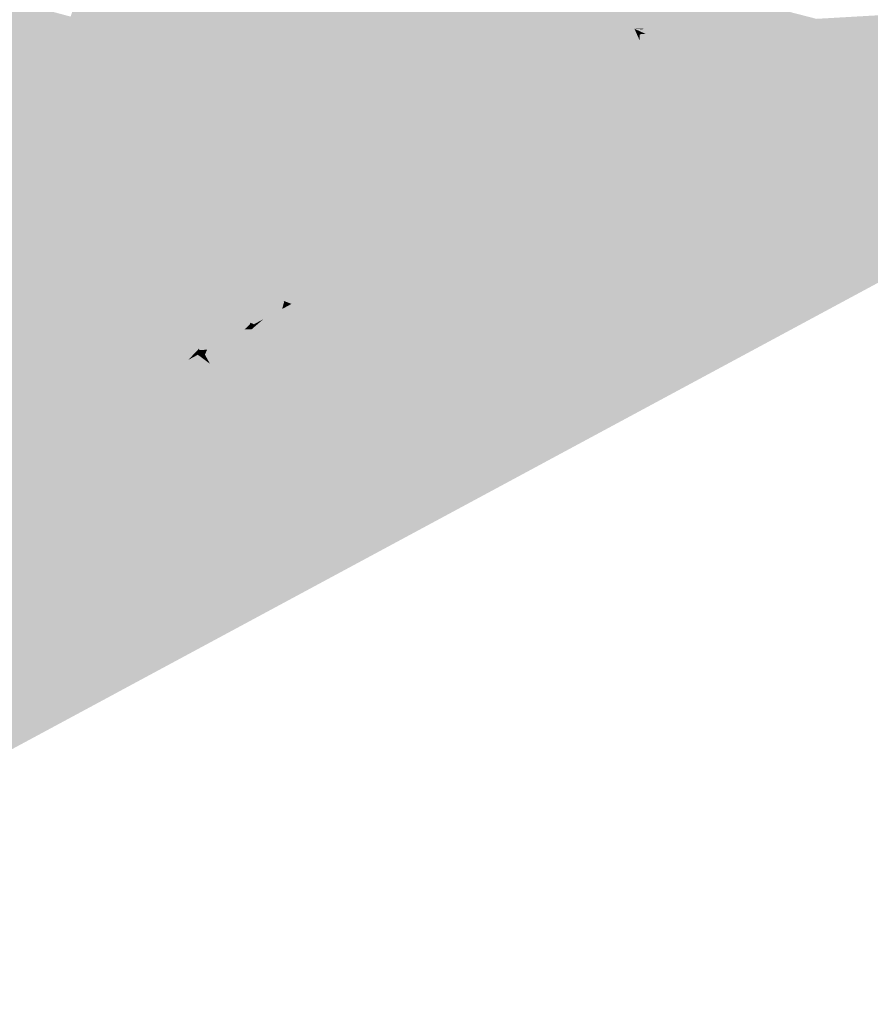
# Model space of a CAD drawing. Header units: metres. Extents: x 164696 to 183842, y 382615 to 387356.
# Tile 885 of 1056: x 182750.98 to 182752.68, y 386660.94 to 386662.9. Entities that reach past the tile are written whole.
import ezdxf

# ---------------------------------------------------------------- set-up
doc = ezdxf.new("R2010")
doc.units = ezdxf.units.M
doc.layers.add('C3D-SURFACE_TINSURFACE', color=7, linetype='Continuous')

msp = doc.modelspace()

# ---------------------------------------------------------------- linework, layer by layer
at = {"layer": 'C3D-SURFACE_TINSURFACE', "color": 11, "linetype": 'Continuous', "lineweight": -3, "true_color": 0xff8585}
for points in [[(182751.6303, 386661.8471), (182754.0441, 386663.1297), (182756.0543, 386664.2445)], [(182751.6303, 386661.8471), (182756.0543, 386664.2445), (182754.8466, 386663.6309)], [(182750.0264, 386660.9357), (182755.1954, 386663.7203), (182754.0441, 386663.1297)], [(182751.6303, 386661.8471), (182754.8466, 386663.6309), (182754.2218, 386663.2937)], [(182751.2576, 386663.4633), (182751.086, 386662.9019), (182751.1009, 386662.8764)], [(182751.2576, 386663.4633), (182751.1009, 386662.8764), (182751.8513, 386663.3169)], [(182751.8513, 386663.3169), (182751.1009, 386662.8764), (182751.1157, 386662.851)], [(182751.8513, 386663.3169), (182751.1157, 386662.851), (182751.8874, 386663.2497)], [(182751.6303, 386661.8471), (182754.2218, 386663.2937), (182752.6136, 386662.4018)], [(182751.1464, 386662.8033), (182751.8874, 386663.2497), (182751.1157, 386662.851)], [(182751.1464, 386662.8033), (182751.9247, 386663.1904), (182751.8874, 386663.2497)], [(182751.1464, 386662.8033), (182751.1834, 386662.7385), (182751.9247, 386663.1904)], [(182751.1834, 386662.7385), (182751.95, 386663.1459), (182751.9247, 386663.1904)], [(182751.1834, 386662.7385), (182751.2093, 386662.6813), (182751.95, 386663.1459)], [(182751.2093, 386662.6813), (182751.966, 386663.1239), (182751.95, 386663.1459)], [(182750.0264, 386660.9357), (182754.0441, 386663.1297), (182751.6303, 386661.8471)], [(182751.2093, 386662.6813), (182751.8949, 386662.8079), (182751.966, 386663.1239)], [(182751.966, 386663.1239), (182751.8949, 386662.8079), (182751.903, 386662.7969)], [(182751.966, 386663.1239), (182751.903, 386662.7969), (182751.982, 386663.1019)], [(182751.982, 386663.1019), (182751.903, 386662.7969), (182751.8914, 386662.6595)], [(182751.982, 386663.1019), (182751.8914, 386662.6595), (182751.9296, 386662.796)], [(182751.982, 386663.1019), (182751.9296, 386662.796), (182751.998, 386663.0799)], [(182751.998, 386663.0799), (182751.9296, 386662.796), (182751.9731, 386662.943)], [(182750.5127, 386663.0565), (182750.4755, 386663.0362), (182751.1009, 386662.8764)], [(182750.5127, 386663.0565), (182751.1009, 386662.8764), (182751.086, 386662.9019)], [(182750.4755, 386663.0362), (182750.265, 386662.4383), (182751.1157, 386662.851)], [(182750.4755, 386663.0362), (182751.1157, 386662.851), (182751.1009, 386662.8764)], [(182752.0402, 386663.036), (182752.2079, 386662.8778), (182752.2259, 386662.8778)], [(182752.0402, 386663.036), (182752.2259, 386662.8778), (182752.0675, 386663.0272)], [(182752.0705, 386662.9868), (182752.2079, 386662.8778), (182752.0402, 386663.036)], [(182752.0705, 386662.9868), (182751.9877, 386662.992), (182752.02, 386662.8239)], [(182752.0705, 386662.9868), (182752.02, 386662.8239), (182751.9975, 386662.6762)], [(182752.0705, 386662.9868), (182751.9975, 386662.6762), (182752.0034, 386662.6654)], [(182752.0705, 386662.9868), (182752.0034, 386662.6654), (182752.0943, 386662.9434)], [(182752.0705, 386662.9868), (182752.0943, 386662.9434), (182752.2079, 386662.8778)], [(182752.0943, 386662.9434), (182752.0034, 386662.6654), (182751.9918, 386662.5829)], [(182752.0943, 386662.9434), (182751.9918, 386662.5829), (182752.0105, 386662.593)], [(182752.0943, 386662.9434), (182752.0105, 386662.593), (182752.1078, 386662.9228)], [(182752.0943, 386662.9434), (182752.1078, 386662.9228), (182752.2079, 386662.8778)], [(182752.1078, 386662.9228), (182752.0105, 386662.593), (182752.0478, 386662.6132)], [(182752.1078, 386662.9228), (182752.0478, 386662.6132), (182752.0571, 386662.6183)], [(182752.1078, 386662.9228), (182752.0571, 386662.6183), (182752.1021, 386662.8504)], [(182752.1078, 386662.9228), (182752.1021, 386662.8504), (182752.1102, 386662.8779)], [(182752.1078, 386662.9228), (182752.1102, 386662.8779), (182752.1143, 386662.8917)], [(182752.1078, 386662.9228), (182752.1143, 386662.8917), (182752.2018, 386662.8523)], [(182752.1078, 386662.9228), (182752.2018, 386662.8523), (182752.2079, 386662.8778)], [(182752.2079, 386662.8778), (182752.2018, 386662.8523), (182752.2068, 386662.8595)], [(182752.2079, 386662.8778), (182752.2068, 386662.8595), (182752.2123, 386662.8507)], [(182752.2079, 386662.8778), (182752.2123, 386662.8507), (182752.2185, 386662.8541)], [(182752.2079, 386662.8778), (182752.2185, 386662.8541), (182752.218, 386662.8656)], [(182752.2079, 386662.8778), (182752.218, 386662.8656), (182752.2217, 386662.8676)], [(182752.2079, 386662.8778), (182752.2217, 386662.8676), (182752.2298, 386662.8676)], [(182752.2079, 386662.8778), (182752.2298, 386662.8676), (182752.2345, 386662.8701)], [(182752.2079, 386662.8778), (182752.2345, 386662.8701), (182752.2329, 386662.8737)], [(182752.2079, 386662.8778), (182752.2329, 386662.8737), (182752.2238, 386662.8766)], [(182752.2079, 386662.8778), (182752.2238, 386662.8766), (182752.2259, 386662.8778)], [(182750.265, 386662.4383), (182750.2912, 386662.3803), (182751.1157, 386662.851)], [(182751.1464, 386662.8033), (182751.1157, 386662.851), (182750.2912, 386662.3803)], [(182751.1464, 386662.8033), (182750.2912, 386662.3803), (182750.3079, 386662.3378)], [(182751.1464, 386662.8033), (182750.3079, 386662.3378), (182751.1834, 386662.7385)], [(182751.2093, 386662.6813), (182751.6922, 386662.5324), (182751.8949, 386662.8079)], [(182750.3079, 386662.3378), (182750.3208, 386662.3077), (182751.1834, 386662.7385)], [(182750.3208, 386662.3077), (182751.2093, 386662.6813), (182751.1834, 386662.7385)], [(182750.3208, 386662.3077), (182750.3337, 386662.2776), (182751.2093, 386662.6813)], [(182751.2093, 386662.6813), (182750.3337, 386662.2776), (182751.0032, 386662.0468)], [(182751.2269, 386662.6422), (182751.2093, 386662.6813), (182751.0032, 386662.0468)], [(182751.2093, 386662.6813), (182751.2269, 386662.6422), (182751.6667, 386662.5081)], [(182751.2093, 386662.6813), (182751.6667, 386662.5081), (182751.6629, 386662.5165)], [(182751.2093, 386662.6813), (182751.6629, 386662.5165), (182751.6922, 386662.5324)], [(182751.2269, 386662.6422), (182751.0032, 386662.0468), (182751.0405, 386662.067)], [(182751.2446, 386662.6031), (182751.2269, 386662.6422), (182751.0405, 386662.067)], [(182751.2269, 386662.6422), (182751.2446, 386662.6031), (182751.5916, 386662.4988)], [(182751.2269, 386662.6422), (182751.5916, 386662.4988), (182751.5861, 386662.511)], [(182751.2269, 386662.6422), (182751.5861, 386662.511), (182751.6667, 386662.5081)], [(182751.6303, 386661.8471), (182751.8577, 386662.2403), (182752.0571, 386662.6183)], [(182751.6303, 386661.8471), (182752.0571, 386662.6183), (182752.0478, 386662.6132)], [(182751.2446, 386662.6031), (182751.0405, 386662.067), (182751.0778, 386662.0872)], [(182751.2623, 386662.5641), (182751.2446, 386662.6031), (182751.0778, 386662.0872)], [(182751.2446, 386662.6031), (182751.2623, 386662.5641), (182751.6745, 386662.4422)], [(182751.2446, 386662.6031), (182751.6745, 386662.4422), (182751.6731, 386662.4455)], [(182751.2446, 386662.6031), (182751.6731, 386662.4455), (182751.5916, 386662.4988)], [(182751.6303, 386661.8471), (182752.0478, 386662.6132), (182752.0105, 386662.593)], [(182751.6303, 386661.8471), (182752.0105, 386662.593), (182751.9918, 386662.5829)], [(182751.6303, 386661.8471), (182751.9918, 386662.5829), (182751.8874, 386662.3913)], [(182751.2623, 386662.5641), (182751.0778, 386662.0872), (182751.1151, 386662.1074)], [(182751.2799, 386662.525), (182751.2623, 386662.5641), (182751.1151, 386662.1074)], [(182751.2623, 386662.5641), (182751.2799, 386662.525), (182751.6418, 386662.4204)], [(182751.2623, 386662.5641), (182751.6418, 386662.4204), (182751.6404, 386662.4237)], [(182751.2623, 386662.5641), (182751.6404, 386662.4237), (182751.6745, 386662.4422)], [(182751.2799, 386662.525), (182751.1151, 386662.1074), (182751.1524, 386662.1277)], [(182751.2937, 386662.4875), (182751.2799, 386662.525), (182751.1524, 386662.1277)], [(182751.2799, 386662.525), (182751.2937, 386662.4875), (182751.6088, 386662.3987)], [(182751.2799, 386662.525), (182751.6088, 386662.3987), (182751.6076, 386662.4019)], [(182751.2799, 386662.525), (182751.6076, 386662.4019), (182751.6418, 386662.4204)], [(182751.2937, 386662.4875), (182751.1524, 386662.1277), (182751.1897, 386662.1479)], [(182751.3072, 386662.4597), (182751.2937, 386662.4875), (182751.1897, 386662.1479)], [(182751.2937, 386662.4875), (182751.3072, 386662.4597), (182751.5374, 386662.3896)], [(182751.2937, 386662.4875), (182751.5374, 386662.3896), (182751.5345, 386662.3955)], [(182751.2937, 386662.4875), (182751.5345, 386662.3955), (182751.6088, 386662.3987)], [(182751.3072, 386662.4597), (182751.1897, 386662.1479), (182751.2271, 386662.1681)], [(182751.3072, 386662.4597), (182751.2271, 386662.1681), (182751.3207, 386662.4318)], [(182751.3072, 386662.4597), (182751.3207, 386662.4318), (182751.5628, 386662.3502)], [(182751.3072, 386662.4597), (182751.5628, 386662.3502), (182751.5721, 386662.3553)], [(182751.3072, 386662.4597), (182751.5721, 386662.3553), (182751.5374, 386662.3896)], [(182751.3207, 386662.4318), (182751.2271, 386662.1681), (182751.2643, 386662.1884)], [(182751.3342, 386662.4039), (182751.3207, 386662.4318), (182751.2643, 386662.1884)], [(182751.3342, 386662.4039), (182751.5628, 386662.3502), (182751.3207, 386662.4318)], [(182751.3477, 386662.3761), (182751.3342, 386662.4039), (182751.2643, 386662.1884)], [(182751.3342, 386662.4039), (182751.3477, 386662.3761), (182751.5107, 386662.3338)], [(182751.3342, 386662.4039), (182751.5107, 386662.3338), (182751.5096, 386662.3361)], [(182751.3342, 386662.4039), (182751.5096, 386662.3361), (182751.5442, 386662.3401)], [(182751.3342, 386662.4039), (182751.5442, 386662.3401), (182751.5628, 386662.3502)], [(182751.6303, 386661.8471), (182752.6136, 386662.4018), (182751.8675, 386662.138)], [(182751.6303, 386661.8471), (182751.8874, 386662.3913), (182751.7449, 386662.1117)], [(182751.3477, 386662.3761), (182751.2643, 386662.1884), (182751.3017, 386662.2086)], [(182751.3477, 386662.3761), (182751.3017, 386662.2086), (182751.3612, 386662.3482)], [(182751.3477, 386662.3761), (182751.3612, 386662.3482), (182751.4882, 386662.3097)], [(182751.3477, 386662.3761), (182751.4882, 386662.3097), (182751.5069, 386662.3199)], [(182751.3477, 386662.3761), (182751.5069, 386662.3199), (182751.5107, 386662.3338)], [(182751.3612, 386662.3482), (182751.3017, 386662.2086), (182751.3203, 386662.2187)], [(182751.3612, 386662.3482), (182751.3203, 386662.2187), (182751.3412, 386662.2408)], [(182751.3747, 386662.3204), (182751.3612, 386662.3482), (182751.3412, 386662.2408)], [(182751.3612, 386662.3482), (182751.3747, 386662.3204), (182751.4882, 386662.3097)], [(182751.484, 386662.1215), (182751.5628, 386662.3502), (182751.5442, 386662.3401)], [(182751.484, 386662.1215), (182751.504, 386662.0893), (182751.5628, 386662.3502)], [(182751.484, 386662.1215), (182751.5442, 386662.3401), (182751.5186, 386662.2952)], [(182751.504, 386662.0893), (182751.5521, 386662.2299), (182751.5721, 386662.3553)], [(182751.504, 386662.0893), (182751.5721, 386662.3553), (182751.5628, 386662.3502)], [(182751.6163, 386661.8807), (182751.8, 386662.3542), (182751.7201, 386662.1862)], [(182751.6163, 386661.8807), (182751.8035, 386662.3458), (182751.8, 386662.3542)], [(182751.6163, 386661.8807), (182751.6303, 386661.8471), (182751.8035, 386662.3458)], [(182751.6303, 386661.8471), (182751.7644, 386662.1897), (182751.8035, 386662.3458)], [(182751.3747, 386662.3204), (182751.3412, 386662.2408), (182751.3425, 386662.238)], [(182751.3747, 386662.3204), (182751.3425, 386662.238), (182751.3576, 386662.2389)], [(182751.3747, 386662.3204), (182751.3576, 386662.2389), (182751.3763, 386662.2491)], [(182751.3747, 386662.3204), (182751.3763, 386662.2491), (182751.3882, 386662.2925)], [(182751.3747, 386662.3204), (182751.3882, 386662.2925), (182751.4431, 386662.2899)], [(182751.3747, 386662.3204), (182751.4431, 386662.2899), (182751.4433, 386662.2926)], [(182751.3747, 386662.3204), (182751.4433, 386662.2926), (182751.4695, 386662.2996)], [(182751.3747, 386662.3204), (182751.4695, 386662.2996), (182751.4882, 386662.3097)], [(182751.484, 386662.1215), (182751.5186, 386662.2952), (182751.5069, 386662.3199)], [(182751.484, 386662.1215), (182751.5069, 386662.3199), (182751.4882, 386662.3097)], [(182751.4237, 386662.2307), (182751.4882, 386662.3097), (182751.4695, 386662.2996)], [(182751.4237, 386662.2307), (182751.484, 386662.1215), (182751.4882, 386662.3097)], [(182751.5208, 386662.0586), (182751.6083, 386662.3077), (182751.5605, 386662.2145)], [(182751.5208, 386662.0586), (182751.6125, 386662.3), (182751.6083, 386662.3077)], [(182751.5377, 386662.0279), (182751.6405, 386662.3151), (182751.6125, 386662.3)], [(182751.5377, 386662.0279), (182751.6447, 386662.3075), (182751.6405, 386662.3151)], [(182751.5377, 386662.0279), (182751.5545, 386661.9972), (182751.6447, 386662.3075)], [(182751.5545, 386661.9972), (182751.6489, 386662.2998), (182751.6447, 386662.3075)], [(182751.5713, 386661.9664), (182751.6768, 386662.315), (182751.6489, 386662.2998)], [(182751.5713, 386661.9664), (182751.6814, 386662.3063), (182751.6768, 386662.315)], [(182751.5713, 386661.9664), (182751.5895, 386661.9318), (182751.6814, 386662.3063)], [(182751.5895, 386661.9318), (182751.6495, 386662.1266), (182751.6814, 386662.3063)], [(182751.3882, 386662.2925), (182751.3763, 386662.2491), (182751.4136, 386662.2693)], [(182751.3882, 386662.2925), (182751.4136, 386662.2693), (182751.4322, 386662.2794)], [(182751.3882, 386662.2925), (182751.4322, 386662.2794), (182751.4431, 386662.2899)], [(182751.4237, 386662.2307), (182751.4695, 386662.2996), (182751.4464, 386662.2797)], [(182751.5208, 386662.0586), (182751.5377, 386662.0279), (182751.6125, 386662.3)], [(182751.5545, 386661.9972), (182751.5713, 386661.9664), (182751.6489, 386662.2998)], [(182750.3466, 386662.2475), (182751.0032, 386662.0468), (182750.3337, 386662.2776)], [(182751.4237, 386662.2307), (182751.4136, 386662.2693), (182751.3763, 386662.2491)], [(182751.4237, 386662.2307), (182751.4322, 386662.2794), (182751.4136, 386662.2693)], [(182751.4237, 386662.2307), (182751.4464, 386662.2797), (182751.4322, 386662.2794)], [(182750.3466, 386662.2475), (182750.9659, 386662.0265), (182751.0032, 386662.0468)], [(182751.4237, 386662.2307), (182751.3763, 386662.2491), (182751.3576, 386662.2389)], [(182751.4237, 386662.2307), (182751.3576, 386662.2389), (182751.3531, 386662.2291)], [(182751.484, 386662.1215), (182751.4237, 386662.2307), (182751.3531, 386662.2291)], [(182751.484, 386662.1215), (182751.3531, 386662.2291), (182751.3631, 386662.2109)], [(182751.504, 386662.0893), (182751.5605, 386662.2145), (182751.5521, 386662.2299)], [(182751.6303, 386661.8471), (182751.8149, 386662.1496), (182751.8577, 386662.2403)], [(182751.484, 386662.1215), (182751.3017, 386662.2086), (182751.2643, 386662.1884)], [(182751.484, 386662.1215), (182751.3203, 386662.2187), (182751.3017, 386662.2086)], [(182751.484, 386662.1215), (182751.3631, 386662.2109), (182751.3203, 386662.2187)], [(182751.504, 386662.0893), (182751.5208, 386662.0586), (182751.5605, 386662.2145)], [(182751.484, 386662.1215), (182751.2643, 386662.1884), (182751.2271, 386662.1681)], [(182751.5895, 386661.9318), (182751.6881, 386662.2017), (182751.6495, 386662.1266)], [(182751.5895, 386661.9318), (182751.7015, 386662.1761), (182751.6881, 386662.2017)], [(182751.6163, 386661.8807), (182751.7201, 386662.1862), (182751.7015, 386662.1761)], [(182751.6303, 386661.8471), (182751.7449, 386662.1117), (182751.7644, 386662.1897)], [(182751.1897, 386662.1479), (182751.5208, 386662.0586), (182751.2271, 386662.1681)], [(182751.484, 386662.1215), (182751.2271, 386662.1681), (182751.504, 386662.0893)], [(182751.2271, 386662.1681), (182751.5208, 386662.0586), (182751.504, 386662.0893)], [(182751.5895, 386661.9318), (182751.6163, 386661.8807), (182751.7015, 386662.1761)], [(182751.6303, 386661.8471), (182751.8708, 386662.1803), (182751.8568, 386662.1728)], [(182751.6303, 386661.8471), (182751.8, 386662.0743), (182751.8708, 386662.1803)], [(182751.6303, 386661.8471), (182751.8568, 386662.1728), (182751.772, 386662.0592)], [(182751.1897, 386662.1479), (182751.1524, 386662.1277), (182751.5377, 386662.0279)], [(182751.1897, 386662.1479), (182751.5377, 386662.0279), (182751.5208, 386662.0586)], [(182751.6303, 386661.8471), (182751.7892, 386662.0952), (182751.8149, 386662.1496)], [(182751.1151, 386662.1074), (182751.5545, 386661.9972), (182751.1524, 386662.1277)], [(182751.1524, 386662.1277), (182751.5545, 386661.9972), (182751.5377, 386662.0279)], [(182751.6303, 386661.8471), (182751.8675, 386662.138), (182751.8563, 386662.1319)], [(182751.6303, 386661.8471), (182751.8563, 386662.1319), (182751.8093, 386662.0794)], [(182751.0778, 386662.0872), (182751.5713, 386661.9664), (182751.1151, 386662.1074)], [(182751.1151, 386662.1074), (182751.5713, 386661.9664), (182751.5545, 386661.9972)], [(182751.0405, 386662.067), (182751.5895, 386661.9318), (182751.0778, 386662.0872)], [(182751.0778, 386662.0872), (182751.5895, 386661.9318), (182751.5713, 386661.9664)], [(182751.6303, 386661.8471), (182751.772, 386662.0592), (182751.7892, 386662.0952)], [(182751.0032, 386662.0468), (182751.6303, 386661.8471), (182751.0405, 386662.067)], [(182751.0405, 386662.067), (182751.6163, 386661.8807), (182751.5895, 386661.9318)], [(182751.0405, 386662.067), (182751.6303, 386661.8471), (182751.6163, 386661.8807)], [(182751.6303, 386661.8471), (182751.8093, 386662.0794), (182751.8, 386662.0743)], [(182750.9659, 386662.0265), (182751.6303, 386661.8471), (182751.0032, 386662.0468)], [(182750.9286, 386662.0063), (182751.6303, 386661.8471), (182750.9659, 386662.0265)], [(182750.9286, 386662.0063), (182750.8913, 386661.9861), (182751.6303, 386661.8471)], [(182750.854, 386661.9658), (182751.6303, 386661.8471), (182750.8913, 386661.9861)], [(182750.854, 386661.9658), (182750.8166, 386661.9456), (182751.6303, 386661.8471)], [(182751.6303, 386661.8471), (182750.8166, 386661.9456), (182750.7794, 386661.9254)], [(182751.6303, 386661.8471), (182750.7794, 386661.9254), (182750.742, 386661.9051)], [(182750.7048, 386661.8849), (182751.6303, 386661.8471), (182750.742, 386661.9051)], [(182750.6674, 386661.8647), (182751.6303, 386661.8471), (182750.7048, 386661.8849)], [(182751.6303, 386661.8471), (182750.6674, 386661.8647), (182750.6301, 386661.8445)], [(182750.0264, 386660.9357), (182751.6303, 386661.8471), (182750.5928, 386661.8242)], [(182751.6303, 386661.8471), (182750.6301, 386661.8445), (182750.5928, 386661.8242)]]:
    msp.add_solid(points, dxfattribs=at)
at = {"layer": 'C3D-SURFACE_TINSURFACE', "color": 1, "linetype": 'Continuous', "lineweight": -3, "true_color": 0xe60000}
for points in [[(182754.2218, 386663.2937), (182753.5969, 386662.9566), (182752.6136, 386662.4018)], [(182752.0675, 386663.0272), (182752.5328, 386662.8773), (182752.5701, 386662.8975)], [(182752.2259, 386662.8778), (182752.5328, 386662.8773), (182752.0675, 386663.0272)], [(182751.9731, 386662.943), (182751.9359, 386662.5525), (182751.9877, 386662.992)], [(182751.9877, 386662.992), (182751.9359, 386662.5525), (182752.02, 386662.8239)], [(182753.5969, 386662.9566), (182752.4582, 386662.8368), (182752.4208, 386662.8166)], [(182752.6136, 386662.4018), (182753.5969, 386662.9566), (182752.4208, 386662.8166)], [(182753.5969, 386662.9566), (182752.4954, 386662.8571), (182752.4582, 386662.8368)], [(182753.5969, 386662.9566), (182752.5328, 386662.8773), (182752.4954, 386662.8571)], [(182753.5969, 386662.9566), (182752.5701, 386662.8975), (182752.5328, 386662.8773)], [(182751.9296, 386662.796), (182751.8985, 386662.5323), (182751.9731, 386662.943)], [(182751.9731, 386662.943), (182751.8985, 386662.5323), (182751.9359, 386662.5525)], [(182752.1102, 386662.8779), (182752.1597, 386662.6739), (182752.1143, 386662.8917)], [(182752.2018, 386662.8523), (182752.1143, 386662.8917), (182752.1597, 386662.6739)], [(182752.1021, 386662.8504), (182752.1224, 386662.6537), (182752.1102, 386662.8779)], [(182752.1102, 386662.8779), (182752.1224, 386662.6537), (182752.1597, 386662.6739)], [(182752.2238, 386662.8766), (182752.5328, 386662.8773), (182752.2259, 386662.8778)], [(182752.2238, 386662.8766), (182752.4954, 386662.8571), (182752.5328, 386662.8773)], [(182752.2329, 386662.8737), (182752.4954, 386662.8571), (182752.2238, 386662.8766)], [(182752.2298, 386662.8676), (182752.4208, 386662.8166), (182752.2345, 386662.8701)], [(182752.2345, 386662.8701), (182752.4582, 386662.8368), (182752.2329, 386662.8737)], [(182752.2329, 386662.8737), (182752.4582, 386662.8368), (182752.4954, 386662.8571)], [(182752.2345, 386662.8701), (182752.4208, 386662.8166), (182752.4582, 386662.8368)], [(182752.0571, 386662.6183), (182752.0851, 386662.6334), (182752.1021, 386662.8504)], [(182752.1021, 386662.8504), (182752.0851, 386662.6334), (182752.1224, 386662.6537)], [(182752.2018, 386662.8523), (182752.1597, 386662.6739), (182752.197, 386662.6952)], [(182752.2018, 386662.8523), (182752.197, 386662.6952), (182752.2068, 386662.8595)], [(182752.2123, 386662.8507), (182752.2068, 386662.8595), (182752.197, 386662.6952)], [(182752.2123, 386662.8507), (182752.197, 386662.6952), (182752.2343, 386662.7155)], [(182752.2123, 386662.8507), (182752.2716, 386662.7357), (182752.2185, 386662.8541)], [(182752.2123, 386662.8507), (182752.2343, 386662.7155), (182752.2716, 386662.7357)], [(182752.218, 386662.8656), (182752.3462, 386662.7762), (182752.2217, 386662.8676)], [(182752.2185, 386662.8541), (182752.3089, 386662.7559), (182752.218, 386662.8656)], [(182752.218, 386662.8656), (182752.3089, 386662.7559), (182752.3462, 386662.7762)], [(182752.2185, 386662.8541), (182752.2716, 386662.7357), (182752.3089, 386662.7559)], [(182752.2298, 386662.8676), (182752.2217, 386662.8676), (182752.3462, 386662.7762)], [(182752.2298, 386662.8676), (182752.3462, 386662.7762), (182752.3836, 386662.7964)], [(182752.2298, 386662.8676), (182752.3836, 386662.7964), (182752.4208, 386662.8166)], [(182751.8675, 386662.138), (182752.4208, 386662.8166), (182752.3836, 386662.7964)], [(182752.6136, 386662.4018), (182752.4208, 386662.8166), (182751.8675, 386662.138)], [(182751.9975, 386662.6762), (182752.02, 386662.8239), (182751.9359, 386662.5525)], [(182751.8949, 386662.8079), (182751.6922, 386662.5324), (182751.8239, 386662.4918)], [(182751.903, 386662.7969), (182751.8949, 386662.8079), (182751.8239, 386662.4918)], [(182751.8914, 386662.6595), (182751.903, 386662.7969), (182751.8239, 386662.4918)], [(182751.8563, 386662.1319), (182752.3836, 386662.7964), (182752.3462, 386662.7762)], [(182751.8675, 386662.138), (182752.3836, 386662.7964), (182751.8563, 386662.1319)], [(182751.9296, 386662.796), (182751.8914, 386662.6595), (182751.8613, 386662.5121)], [(182751.9296, 386662.796), (182751.8613, 386662.5121), (182751.8985, 386662.5323)], [(182751.8093, 386662.0794), (182752.3462, 386662.7762), (182752.3089, 386662.7559)], [(182751.8563, 386662.1319), (182752.3462, 386662.7762), (182751.8093, 386662.0794)], [(182751.8708, 386662.1803), (182751.8, 386662.0743), (182752.3089, 386662.7559)], [(182751.8093, 386662.0794), (182752.3089, 386662.7559), (182751.8, 386662.0743)], [(182751.8708, 386662.1803), (182752.3089, 386662.7559), (182752.2716, 386662.7357)], [(182751.8708, 386662.1803), (182752.2716, 386662.7357), (182752.2343, 386662.7155)], [(182751.8568, 386662.1728), (182752.2343, 386662.7155), (182752.197, 386662.6952)], [(182751.8708, 386662.1803), (182752.2343, 386662.7155), (182751.8568, 386662.1728)], [(182751.7892, 386662.0952), (182751.772, 386662.0592), (182752.197, 386662.6952)], [(182751.8568, 386662.1728), (182752.197, 386662.6952), (182751.772, 386662.0592)], [(182751.7892, 386662.0952), (182752.197, 386662.6952), (182752.1597, 386662.6739)], [(182751.8149, 386662.1496), (182751.7892, 386662.0952), (182752.1597, 386662.6739)], [(182751.8149, 386662.1496), (182752.1597, 386662.6739), (182752.1224, 386662.6537)], [(182751.9975, 386662.6762), (182751.9359, 386662.5525), (182751.9731, 386662.5727)], [(182752.0034, 386662.6654), (182751.9975, 386662.6762), (182751.9731, 386662.5727)], [(182751.8577, 386662.2403), (182751.8149, 386662.1496), (182752.1224, 386662.6537)], [(182751.8914, 386662.6595), (182751.8239, 386662.4918), (182751.8613, 386662.5121)], [(182751.8577, 386662.2403), (182752.1224, 386662.6537), (182752.0851, 386662.6334)], [(182751.9918, 386662.5829), (182752.0034, 386662.6654), (182751.9731, 386662.5727)], [(182752.0571, 386662.6183), (182751.8577, 386662.2403), (182752.0851, 386662.6334)], [(182751.9918, 386662.5829), (182751.9731, 386662.5727), (182751.8874, 386662.3913)], [(182751.8874, 386662.3913), (182751.9731, 386662.5727), (182751.9359, 386662.5525)], [(182751.7644, 386662.1897), (182751.7449, 386662.1117), (182751.9359, 386662.5525)], [(182751.8874, 386662.3913), (182751.9359, 386662.5525), (182751.7449, 386662.1117)], [(182751.7644, 386662.1897), (182751.9359, 386662.5525), (182751.8985, 386662.5323)], [(182751.6629, 386662.5165), (182751.8239, 386662.4918), (182751.6922, 386662.5324)], [(182751.6667, 386662.5081), (182751.7866, 386662.4716), (182751.6629, 386662.5165)], [(182751.6629, 386662.5165), (182751.7866, 386662.4716), (182751.8239, 386662.4918)], [(182751.8035, 386662.3458), (182751.7644, 386662.1897), (182751.8985, 386662.5323)], [(182751.8035, 386662.3458), (182751.8985, 386662.5323), (182751.8613, 386662.5121)], [(182751.5916, 386662.4988), (182751.7494, 386662.4514), (182751.5861, 386662.511)], [(182751.6667, 386662.5081), (182751.5861, 386662.511), (182751.7494, 386662.4514)], [(182751.6731, 386662.4455), (182751.7494, 386662.4514), (182751.5916, 386662.4988)], [(182751.6667, 386662.5081), (182751.7494, 386662.4514), (182751.7866, 386662.4716)], [(182751.8, 386662.3542), (182751.8613, 386662.5121), (182751.8239, 386662.4918)], [(182751.8035, 386662.3458), (182751.8613, 386662.5121), (182751.8, 386662.3542)], [(182751.7015, 386662.1761), (182751.7201, 386662.1862), (182751.8239, 386662.4918)], [(182751.7015, 386662.1761), (182751.8239, 386662.4918), (182751.7866, 386662.4716)], [(182751.8, 386662.3542), (182751.8239, 386662.4918), (182751.7201, 386662.1862)], [(182751.6881, 386662.2017), (182751.7866, 386662.4716), (182751.7494, 386662.4514)], [(182751.7015, 386662.1761), (182751.7866, 386662.4716), (182751.6881, 386662.2017)], [(182751.6404, 386662.4237), (182751.712, 386662.4311), (182751.6745, 386662.4422)], [(182751.6814, 386662.3063), (182751.6495, 386662.1266), (182751.7494, 386662.4514)], [(182751.6881, 386662.2017), (182751.7494, 386662.4514), (182751.6495, 386662.1266)], [(182751.6731, 386662.4455), (182751.712, 386662.4311), (182751.7494, 386662.4514)], [(182751.6745, 386662.4422), (182751.712, 386662.4311), (182751.6731, 386662.4455)], [(182751.6814, 386662.3063), (182751.7494, 386662.4514), (182751.712, 386662.4311)], [(182751.6076, 386662.4019), (182751.6748, 386662.4109), (182751.6418, 386662.4204)], [(182751.6404, 386662.4237), (182751.6748, 386662.4109), (182751.712, 386662.4311)], [(182751.6418, 386662.4204), (182751.6748, 386662.4109), (182751.6404, 386662.4237)], [(182751.6489, 386662.2998), (182751.6768, 386662.315), (182751.712, 386662.4311)], [(182751.6489, 386662.2998), (182751.712, 386662.4311), (182751.6748, 386662.4109)], [(182751.6814, 386662.3063), (182751.712, 386662.4311), (182751.6768, 386662.315)], [(182751.6088, 386662.3987), (182751.5345, 386662.3955), (182751.6001, 386662.3704)], [(182751.6088, 386662.3987), (182751.6001, 386662.3704), (182751.6374, 386662.3907)], [(182751.6076, 386662.4019), (182751.6374, 386662.3907), (182751.6748, 386662.4109)], [(182751.6088, 386662.3987), (182751.6374, 386662.3907), (182751.6076, 386662.4019)], [(182751.6125, 386662.3), (182751.6405, 386662.3151), (182751.6748, 386662.4109)], [(182751.6125, 386662.3), (182751.6748, 386662.4109), (182751.6374, 386662.3907)], [(182751.6447, 386662.3075), (182751.6748, 386662.4109), (182751.6405, 386662.3151)], [(182751.6489, 386662.2998), (182751.6748, 386662.4109), (182751.6447, 386662.3075)], [(182751.5374, 386662.3896), (182751.6001, 386662.3704), (182751.5345, 386662.3955)], [(182751.5721, 386662.3553), (182751.6001, 386662.3704), (182751.5374, 386662.3896)], [(182751.6083, 386662.3077), (182751.6374, 386662.3907), (182751.6001, 386662.3704)], [(182751.6125, 386662.3), (182751.6374, 386662.3907), (182751.6083, 386662.3077)], [(182751.5721, 386662.3553), (182751.5521, 386662.2299), (182751.6001, 386662.3704)], [(182751.5605, 386662.2145), (182751.6001, 386662.3704), (182751.5521, 386662.2299)], [(182751.6083, 386662.3077), (182751.6001, 386662.3704), (182751.5605, 386662.2145)], [(182751.5442, 386662.3401), (182751.5096, 386662.3361), (182751.5255, 386662.33)], [(182751.5442, 386662.3401), (182751.5255, 386662.33), (182751.5186, 386662.2952)], [(182751.5069, 386662.3199), (182751.5255, 386662.33), (182751.5107, 386662.3338)], [(182751.5069, 386662.3199), (182751.5186, 386662.2952), (182751.5255, 386662.33)], [(182751.5107, 386662.3338), (182751.5255, 386662.33), (182751.5096, 386662.3361)], [(182751.4322, 386662.2794), (182751.4509, 386662.2895), (182751.4431, 386662.2899)], [(182751.4322, 386662.2794), (182751.4464, 386662.2797), (182751.4509, 386662.2895)], [(182751.4431, 386662.2899), (182751.4509, 386662.2895), (182751.4433, 386662.2926)], [(182751.4695, 386662.2996), (182751.4433, 386662.2926), (182751.4509, 386662.2895)], [(182751.4695, 386662.2996), (182751.4509, 386662.2895), (182751.4464, 386662.2797)], [(182751.3203, 386662.2187), (182751.339, 386662.2288), (182751.3412, 386662.2408)], [(182751.3203, 386662.2187), (182751.3631, 386662.2109), (182751.339, 386662.2288)], [(182751.3412, 386662.2408), (182751.339, 386662.2288), (182751.3425, 386662.238)], [(182751.3576, 386662.2389), (182751.3425, 386662.238), (182751.339, 386662.2288)], [(182751.3576, 386662.2389), (182751.339, 386662.2288), (182751.3531, 386662.2291)], [(182751.3531, 386662.2291), (182751.339, 386662.2288), (182751.3631, 386662.2109)]]:
    msp.add_solid(points, dxfattribs=at)

doc.saveas('drawing.dxf')
